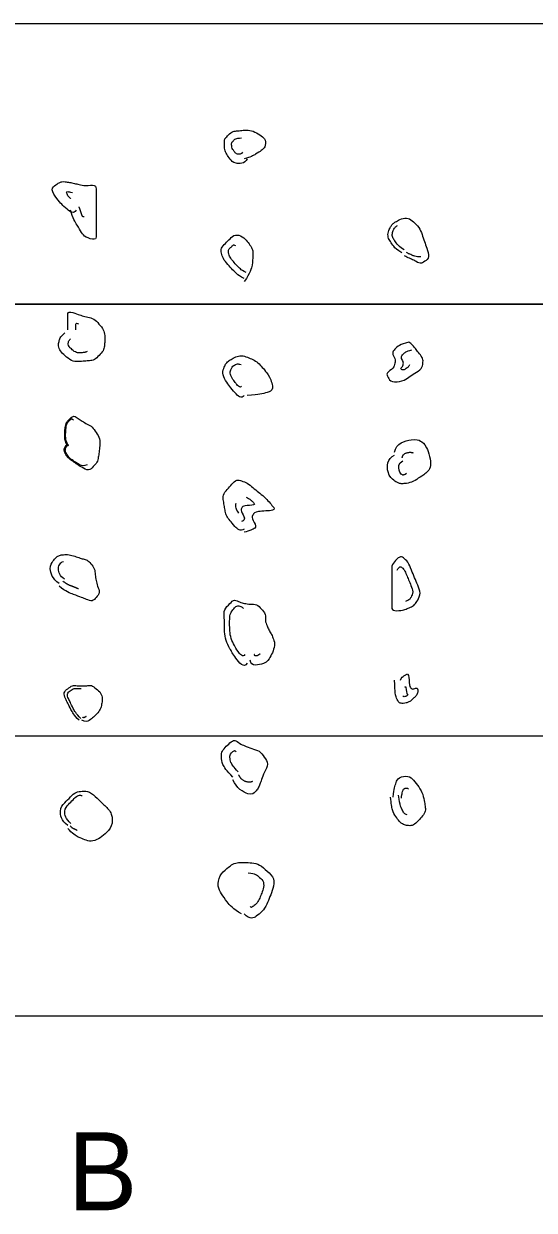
# Model space of a CAD drawing. Extents: x 636183 to 639890, y 299162 to 300538.
# Drawn here: x 638380.5 to 638413.2, y 300154.9 to 300230.9 of the extents above; entities that cross this region are included whole.
import ezdxf

# ---------------------------------------------------------------- set-up
doc = ezdxf.new("R2010")
doc.units = 0
doc.layers.add('Default', color=7, linetype='Continuous')

msp = doc.modelspace()

# ---------------------------------------------------------------- linework, layer by layer
at = {"layer": 'Default'}
for points in [[(638276.121, 300230.921), (638276.121, 300212.959), (638439.159, 300212.959), (638439.159, 300230.921), (638276.121, 300230.921)], [(638276.121, 300212.959), (638276.121, 300185.325), (638439.159, 300185.325), (638439.159, 300212.959), (638276.121, 300212.959)], [(638276.121, 300167.363), (638276.121, 300185.325), (638439.159, 300185.325), (638439.159, 300167.363), (638276.121, 300167.363)]]:
    msp.add_lwpolyline(points, dxfattribs=at)
for points, degree in [([(638394.787, 300222.262), (638394.616, 300221.936), (638393.946, 300221.93), (638393.691, 300222.262), (638393.462, 300222.56), (638393.334, 300222.866), (638393.327, 300223.174), (638393.322, 300223.355), (638393.335, 300223.543), (638393.509, 300223.722), (638393.803, 300224.027), (638394.112, 300224.058), (638394.421, 300224.086), (638394.838, 300224.124), (638395.288, 300224.017), (638395.699, 300223.722), (638395.981, 300223.52), (638395.951, 300222.983), (638395.699, 300222.81), (638395.36, 300222.578), (638394.998, 300222.373), (638394.602, 300222.262)], 3), ([(638394.49, 300222.7), (638394.412, 300222.55), (638394.105, 300222.548), (638393.988, 300222.7), (638393.865, 300222.859), (638393.796, 300223.023), (638393.792, 300223.188), (638393.79, 300223.255), (638393.795, 300223.324), (638393.859, 300223.39), (638394.038, 300223.577), (638394.227, 300223.594), (638394.416, 300223.614)], 3), ([(638383.841, 300218.978), (638383.696, 300218.696), (638383.163, 300219.093), (638382.927, 300219.344), (638382.61, 300219.684), (638382.169, 300220.348), (638382.563, 300220.62), (638382.735, 300220.739), (638382.923, 300220.824), (638383.111, 300220.802), (638383.415, 300220.766), (638383.72, 300220.697), (638384.023, 300220.62), (638384.4, 300220.525), (638385.117, 300220.641), (638385.117, 300220.256), (638385.117, 300219.891), (638385.117, 300219.526), (638385.117, 300219.16), (638385.117, 300218.552), (638385.117, 300217.944), (638385.117, 300217.336), (638385.117, 300217.026), (638384.371, 300217.256), (638384.205, 300217.521), (638383.914, 300217.985), (638383.628, 300218.454), (638383.475, 300218.978)], 3), ([(638383.498, 300219.747), (638383.485, 300219.721), (638383.435, 300219.761), (638383.413, 300219.782), (638383.317, 300219.874), (638383.177, 300220.175), (638383.303, 300220.167), (638383.396, 300220.161), (638383.499, 300220.132), (638383.595, 300220.107)], 3), ([(638384.341, 300218.559), (638384.25, 300218.505), (638384.104, 300218.962), (638384.028, 300219.188)], 2), ([(638404.684, 300216.243), (638404.381, 300216.426), (638404.147, 300216.682), (638403.954, 300216.973), (638403.784, 300217.229), (638403.802, 300217.607), (638403.954, 300217.884), (638404.04, 300218.041), (638404.167, 300218.158), (638404.318, 300218.248), (638404.638, 300218.441), (638405.115, 300218.515), (638405.412, 300218.248), (638405.81, 300217.89), (638405.981, 300217.425), (638406.142, 300216.973), (638406.282, 300216.579), (638406.498, 300215.944), (638406.142, 300215.695), (638405.883, 300215.513), (638405.51, 300215.75), (638405.23, 300215.879), (638405.107, 300215.935), (638404.982, 300215.985), (638404.866, 300216.061)], 3), ([(638404.827, 300216.443), (638404.565, 300216.601), (638404.362, 300216.823), (638404.196, 300217.074), (638404.064, 300217.274), (638404.078, 300217.567), (638404.196, 300217.783), (638404.249, 300217.879), (638404.327, 300217.951), (638404.419, 300218.007)], 3), ([(638394.602, 300214.601), (638394.326, 300214.733), (638394.104, 300214.898), (638393.873, 300215.149), (638393.539, 300215.509), (638393.228, 300215.876), (638393.145, 300216.243), (638393.078, 300216.539), (638393.402, 300216.862), (638393.691, 300217.154), (638393.992, 300217.46), (638394.514, 300217.311), (638394.787, 300216.973), (638395.027, 300216.673), (638395.164, 300216.369), (638395.151, 300216.061), (638395.127, 300215.516), (638394.988, 300214.949), (638394.602, 300214.419)], 3), ([(638394.729, 300214.981), (638394.511, 300215.084), (638394.336, 300215.216), (638394.153, 300215.414), (638393.897, 300215.691), (638393.657, 300215.972), (638393.594, 300216.254), (638393.559, 300216.411), (638393.716, 300216.586), (638393.884, 300216.738), (638393.931, 300216.781), (638393.993, 300216.741), (638394.041, 300216.71)], 3), ([(638405.9, 300215.992), (638405.732, 300215.983), (638405.491, 300216.026), (638405.311, 300216.109), (638405.205, 300216.157), (638405.097, 300216.2), (638404.997, 300216.266)], 3), ([(638383.293, 300211.317), (638383.293, 300211.621), (638383.293, 300211.925), (638383.293, 300212.229), (638383.293, 300212.533), (638383.922, 300212.319), (638384.205, 300212.229), (638384.586, 300212.108), (638384.966, 300212.061), (638385.299, 300211.683), (638385.614, 300211.326), (638385.679, 300210.949), (638385.665, 300210.587), (638385.654, 300210.279), (638385.595, 300209.973), (638385.299, 300209.675), (638385.003, 300209.377), (638384.696, 300209.335), (638384.387, 300209.311), (638383.969, 300209.278), (638383.528, 300209.302), (638383.111, 300209.675), (638382.803, 300209.951), (638382.668, 300210.304), (638382.745, 300210.587), (638382.797, 300210.777), (638382.927, 300210.977), (638383.111, 300211.135)], 3), ([(638383.823, 300211.317), (638383.823, 300211.445), (638383.823, 300211.573), (638383.823, 300211.701), (638383.823, 300211.759), (638383.941, 300211.717), (638383.996, 300211.701)], 3), ([(638384.532, 300209.937), (638384.475, 300209.896), (638384.418, 300209.876), (638384.36, 300209.868), (638384.081, 300209.83), (638383.784, 300209.863), (638383.505, 300210.113), (638383.366, 300210.237), (638383.305, 300210.397), (638383.339, 300210.525), (638383.359, 300210.599), (638383.41, 300210.677), (638383.482, 300210.739)], 3), ([(638405.14, 300210.527), (638405.318, 300210.408), (638405.449, 300210.259), (638405.587, 300210.078), (638405.805, 300209.793), (638406.066, 300209.469), (638406.036, 300209.184), (638405.998, 300208.823), (638405.494, 300208.536), (638405.14, 300208.289), (638404.765, 300208.026), (638403.987, 300207.94), (638403.795, 300208.289), (638403.652, 300208.548), (638404.187, 300208.864), (638404.244, 300209.184), (638404.295, 300209.47), (638404.017, 300209.836), (638404.244, 300210.078), (638404.5, 300210.349), (638404.817, 300210.436), (638405.14, 300210.527)], 3), ([(638394.602, 300207.121), (638394.427, 300206.85), (638393.929, 300207.352), (638393.691, 300207.669), (638393.394, 300208.065), (638393.16, 300208.563), (638393.327, 300208.945), (638393.424, 300209.168), (638393.629, 300209.363), (638393.873, 300209.493), (638394.218, 300209.677), (638394.628, 300209.643), (638394.969, 300209.493), (638395.332, 300209.333), (638395.619, 300209.067), (638395.881, 300208.763), (638396.21, 300208.381), (638396.541, 300207.444), (638396.062, 300207.305), (638395.643, 300207.184), (638395.215, 300207.153), (638394.787, 300207.121)], 3), ([(638405.182, 300209.072), (638405.123, 300208.96), (638405.022, 300208.877), (638404.924, 300208.811), (638404.849, 300208.762), (638404.684, 300208.739), (638404.645, 300208.811), (638404.606, 300208.884), (638404.754, 300208.971), (638404.769, 300209.06), (638404.809, 300209.283), (638404.592, 300209.567), (638404.769, 300209.756), (638404.927, 300209.923), (638405.123, 300209.976), (638405.322, 300210.032)], 3), ([(638394.418, 300207.697), (638394.343, 300207.582), (638394.133, 300207.795), (638394.031, 300207.929), (638393.821, 300208.209), (638393.655, 300208.56), (638393.773, 300208.83), (638393.821, 300208.938), (638393.917, 300209.039), (638394.038, 300209.095), (638394.153, 300209.148), (638394.278, 300209.124), (638394.393, 300209.095)], 3), ([(638383.293, 300203.837), (638383.133, 300204.129), (638383.099, 300204.448), (638383.111, 300204.749), (638383.125, 300205.068), (638383.207, 300205.403), (638383.475, 300205.661), (638383.681, 300205.859), (638383.985, 300205.613), (638384.205, 300205.479), (638384.547, 300205.271), (638384.881, 300205.115), (638385.117, 300204.749), (638385.378, 300204.346), (638385.351, 300203.892), (638385.299, 300203.474), (638385.26, 300203.155), (638385.187, 300202.829), (638384.935, 300202.562), (638384.651, 300202.259), (638384.167, 300202.519), (638383.841, 300202.744), (638383.538, 300202.953), (638383.235, 300203.184), (638383.111, 300203.474), (638383.042, 300203.635), (638383.137, 300203.883), (638383.293, 300204.022)], 3), ([(638383.344, 300203.863), (638383.189, 300204.144), (638383.155, 300204.453), (638383.167, 300204.745), (638383.179, 300205.042), (638383.243, 300205.37), (638383.51, 300205.597), (638383.557, 300205.637), (638383.619, 300205.581), (638383.669, 300205.558)], 3), ([(638404.228, 300203.474), (638404.283, 300204.07), (638405.547, 300204.375), (638405.868, 300204.204), (638406.261, 300203.993), (638406.701, 300202.45), (638406.052, 300202.014), (638405.642, 300201.738), (638405.207, 300201.496), (638404.774, 300201.468), (638404.595, 300201.456), (638404.405, 300201.522), (638404.228, 300201.65), (638403.724, 300202.013), (638403.717, 300203.093), (638404.228, 300203.292)], 3), ([(638384.542, 300202.681), (638384.336, 300202.574), (638384.076, 300202.659), (638383.867, 300202.794), (638383.567, 300202.988), (638383.291, 300203.212), (638383.174, 300203.487), (638383.111, 300203.634), (638383.198, 300203.859), (638383.339, 300203.985)], 3), ([(638404.716, 300203.128), (638404.739, 300203.382), (638405.28, 300203.511), (638405.416, 300203.437)], 2), ([(638404.99, 300202.119), (638404.913, 300202.07), (638404.832, 300202.029), (638404.751, 300202.018), (638404.748, 300202.018), (638404.745, 300202.019), (638404.742, 300202.02), (638404.466, 300202.202), (638404.463, 300202.81), (638404.742, 300202.919)], 3), ([(638394.602, 300198.548), (638394.358, 300198.379), (638393.94, 300198.773), (638393.691, 300199.096), (638393.46, 300199.394), (638393.376, 300199.695), (638393.327, 300200.008), (638393.271, 300200.361), (638393.203, 300200.746), (638393.509, 300201.102), (638393.802, 300201.443), (638394.124, 300201.754), (638394.421, 300201.65), (638394.787, 300201.521), (638395.151, 300201.215), (638395.514, 300200.92), (638395.871, 300200.631), (638396.206, 300200.285), (638396.426, 300200.008), (638396.664, 300199.71), (638395.307, 300199.73), (638395.151, 300199.46), (638395.048, 300199.282), (638395.428, 300198.685), (638395.151, 300198.548), (638394.975, 300198.461), (638394.792, 300198.4), (638394.602, 300198.366)], 3), ([(638394.727, 300200.602), (638394.843, 300200.533), (638394.956, 300200.462), (638395.068, 300200.374), (638395.118, 300200.335), (638395.167, 300200.284), (638395.199, 300200.245), (638395.343, 300200.07), (638394.54, 300200.081), (638394.448, 300199.923), (638394.35, 300199.754), (638394.712, 300199.186), (638394.448, 300199.054), (638394.444, 300199.052), (638394.439, 300199.051), (638394.434, 300199.05)], 3), ([(638394.255, 300199.575), (638394.138, 300199.742), (638394.056, 300199.907), (638394.05, 300200.086), (638394.048, 300200.129), (638394.057, 300200.172), (638394.073, 300200.215)], 3), ([(638382.745, 300195.082), (638382.309, 300195.356), (638382.067, 300196.143), (638382.382, 300196.542), (638382.519, 300196.716), (638382.714, 300196.878), (638382.927, 300196.906), (638383.288, 300196.953), (638383.665, 300196.846), (638384.023, 300196.724), (638384.286, 300196.634), (638384.546, 300196.597), (638384.753, 300196.36), (638385.048, 300196.024), (638385.04, 300195.636), (638385.117, 300195.264), (638385.19, 300194.912), (638385.39, 300194.498), (638385.117, 300194.17), (638384.89, 300193.897), (638384.482, 300194.062), (638384.205, 300194.17), (638383.71, 300194.363), (638383.185, 300194.542), (638382.745, 300194.9)], 3), ([(638383.088, 300195.356), (638382.787, 300195.545), (638382.617, 300196.09), (638382.835, 300196.365), (638382.882, 300196.423), (638382.948, 300196.478), (638383.019, 300196.487)], 3), ([(638404.044, 300196.176), (638404.178, 300196.465), (638404.584, 300196.873), (638404.774, 300196.724), (638405.081, 300196.484), (638405.306, 300195.92), (638405.504, 300195.446), (638405.702, 300194.973), (638405.93, 300194.448), (638405.686, 300193.988), (638405.535, 300193.702), (638405.226, 300193.544), (638404.956, 300193.44), (638404.681, 300193.335), (638404.044, 300193.312), (638404.044, 300193.622), (638404.044, 300193.987), (638404.044, 300194.353), (638404.044, 300194.718), (638404.044, 300195.204), (638404.044, 300195.69), (638404.044, 300196.176)], 3), ([(638404.392, 300195.932), (638404.439, 300196.035), (638404.584, 300196.181), (638404.652, 300196.128), (638404.846, 300195.976), (638404.989, 300195.618), (638405.115, 300195.317), (638405.27, 300194.945), (638405.442, 300194.529), (638405.258, 300194.17), (638405.191, 300194.04), (638405.048, 300193.975), (638404.924, 300193.919)], 3), ([(638383.991, 300194.723), (638383.65, 300194.875), (638383.29, 300194.991), (638382.983, 300195.227)], 2), ([(638394.787, 300189.974), (638394.591, 300189.596), (638393.932, 300190.424), (638393.691, 300190.886), (638393.406, 300191.432), (638393.329, 300191.983), (638393.327, 300192.528), (638393.325, 300192.959), (638393.278, 300193.399), (638393.691, 300193.806), (638393.974, 300194.086), (638394.307, 300193.864), (638394.602, 300193.806), (638394.977, 300193.733), (638395.402, 300193.77), (638395.699, 300193.44), (638395.994, 300193.111), (638395.915, 300192.693), (638396.062, 300192.346), (638396.167, 300192.101), (638396.326, 300191.861), (638396.426, 300191.616), (638396.585, 300191.229), (638396.455, 300190.736), (638396.244, 300190.338), (638396.034, 300189.941), (638395.043, 300189.734), (638394.969, 300190.156)], 3), ([(638394.635, 300190.527), (638394.519, 300190.303), (638394.128, 300190.792), (638393.985, 300191.066), (638393.733, 300191.549), (638393.665, 300192.037), (638393.663, 300192.519), (638393.662, 300192.843), (638393.694, 300193.166), (638393.937, 300193.479), (638394.086, 300193.672), (638394.404, 300193.622), (638394.55, 300193.479), (638394.55, 300193.479), (638394.551, 300193.478), (638394.552, 300193.477)], 3), ([(638395.604, 300190.578), (638395.516, 300190.469), (638395.266, 300190.407), (638395.243, 300190.527)], 2), ([(638404.592, 300188.881), (638404.647, 300189.048), (638404.86, 300189.186), (638404.956, 300189.244), (638405.139, 300189.356), (638405.158, 300188.444), (638405.322, 300188.333), (638405.383, 300188.291), (638405.652, 300188.413), (638405.686, 300188.333), (638405.74, 300188.205), (638405.656, 300187.927), (638405.504, 300187.785), (638405.33, 300187.622), (638405.148, 300187.471), (638404.956, 300187.421), (638404.787, 300187.376), (638404.494, 300187.414), (638404.41, 300187.603), (638404.221, 300188.026), (638404.261, 300188.451), (638404.228, 300188.881)], 3), ([(638384.023, 300186.327), (638383.687, 300186.636), (638383.488, 300187.04), (638383.293, 300187.421), (638383.158, 300187.685), (638382.995, 300188.102), (638383.293, 300188.333), (638383.597, 300188.568), (638383.901, 300188.517), (638384.205, 300188.514), (638384.509, 300188.512), (638384.813, 300188.586), (638385.117, 300188.333), (638385.438, 300188.065), (638385.525, 300187.712), (638385.481, 300187.421), (638385.433, 300187.105), (638385.236, 300186.798), (638384.935, 300186.509), (638384.722, 300186.304), (638384.398, 300186.189), (638384.205, 300186.327)], 3), ([(638384.141, 300186.437), (638383.824, 300186.729), (638383.636, 300187.11), (638383.452, 300187.469), (638383.344, 300187.681), (638383.215, 300188.018), (638383.452, 300188.201), (638383.688, 300188.383), (638383.926, 300188.343), (638384.164, 300188.344)], 3), ([(638404.875, 300188.443), (638404.916, 300188.607), (638404.996, 300187.996), (638405.069, 300187.96), (638405.073, 300187.958), (638405.102, 300187.962), (638405.096, 300187.96), (638405.053, 300187.937), (638404.972, 300187.843), (638404.901, 300187.831), (638404.851, 300187.822), (638404.771, 300187.83), (638404.746, 300187.884)], 3), ([(638384.479, 300186.559), (638384.412, 300186.511), (638384.323, 300186.467), (638384.263, 300186.504)], 2), ([(638393.873, 300182.677), (638393.459, 300183.091), (638393.168, 300183.53), (638393.145, 300183.955), (638393.128, 300184.262), (638393.36, 300184.576), (638393.691, 300184.867), (638393.98, 300185.121), (638394.31, 300184.809), (638394.602, 300184.685), (638395.066, 300184.489), (638395.58, 300184.382), (638395.881, 300183.955), (638396.181, 300183.528), (638395.869, 300182.969), (638395.699, 300182.495), (638395.604, 300182.232), (638395.498, 300181.948), (638395.332, 300181.765), (638395.001, 300181.398), (638394.089, 300181.983), (638393.873, 300182.495)], 3), ([(638394.213, 300183.018), (638393.912, 300183.32), (638393.699, 300183.639), (638393.681, 300183.948), (638393.674, 300184.083), (638393.773, 300184.222), (638393.921, 300184.349), (638393.971, 300184.392), (638394.026, 300184.335), (638394.077, 300184.316)], 3), ([(638395.125, 300182.389), (638394.915, 300182.298), (638394.372, 300182.518), (638394.252, 300182.824)], 2), ([(638404.136, 300181.401), (638404.169, 300181.709), (638404.221, 300182.012), (638404.318, 300182.313), (638404.434, 300182.672), (638405.157, 300182.788), (638405.412, 300182.495), (638405.787, 300182.063), (638406.055, 300181.554), (638406.142, 300181.035), (638406.191, 300180.739), (638406.209, 300180.417), (638405.96, 300180.123), (638405.675, 300179.788), (638405.341, 300179.537), (638405.048, 300179.577), (638404.797, 300179.611), (638404.508, 300179.833), (638404.318, 300180.123), (638404.04, 300180.545), (638404.029, 300180.964), (638403.954, 300181.401)], 3), ([(638383.293, 300179.577), (638382.895, 300179.887), (638382.714, 300180.616), (638383.111, 300181.035), (638383.467, 300181.41), (638383.837, 300181.751), (638384.205, 300181.765), (638384.688, 300181.784), (638385.187, 300181.319), (638385.665, 300180.853), (638386.172, 300180.36), (638386.172, 300179.477), (638385.665, 300179.029), (638385.296, 300178.703), (638384.77, 300178.526), (638384.387, 300178.665), (638384.009, 300178.804), (638383.6, 300179.035), (638383.293, 300179.395)], 3), ([(638383.501, 300179.715), (638383.169, 300179.973), (638383.011, 300180.578), (638383.349, 300180.927), (638383.635, 300181.223), (638383.923, 300181.529), (638384.21, 300181.502), (638384.217, 300181.502), (638384.224, 300181.495), (638384.231, 300181.489)], 3), ([(638405.027, 300180.257), (638404.94, 300180.278), (638404.837, 300180.343), (638404.781, 300180.441), (638404.578, 300180.796), (638404.535, 300181.148), (638404.472, 300181.516)], 3), ([(638404.661, 300181.323), (638404.68, 300181.501), (638404.71, 300181.676), (638404.767, 300181.85), (638404.804, 300181.963), (638405.032, 300182), (638405.112, 300181.908)], 3), ([(638383.904, 300179.255), (638383.748, 300179.333), (638383.579, 300179.407), (638383.457, 300179.552)], 2), ([(638394.421, 300173.922), (638393.878, 300174.231), (638393.448, 300174.723), (638393.145, 300175.2), (638392.863, 300175.643), (638392.983, 300176.398), (638393.509, 300176.839), (638393.87, 300177.142), (638394.24, 300177.214), (638394.602, 300177.205), (638395.092, 300177.194), (638395.583, 300177.103), (638396.062, 300176.657), (638396.57, 300176.185), (638396.443, 300175.525), (638396.244, 300175.015), (638396.056, 300174.532), (638395.754, 300174.044), (638395.332, 300173.74), (638395.13, 300173.594), (638394.763, 300173.711), (638394.602, 300173.922)], 3), ([(638394.849, 300176.538), (638395.094, 300176.5), (638395.341, 300176.477), (638395.563, 300176.268), (638395.886, 300175.964), (638395.818, 300175.506), (638395.685, 300175.163), (638395.566, 300174.856), (638395.374, 300174.546), (638395.107, 300174.352), (638395.069, 300174.325), (638394.999, 300174.347), (638394.969, 300174.387)], 3)]:
    msp.add_open_spline(points, degree=degree, dxfattribs=at)

# ---------------------------------------------------------------- texts
msp.add_text('B', height=4.997, dxfattribs=at).set_placement((638383.297, 300154.936))

doc.saveas('drawing.dxf')
